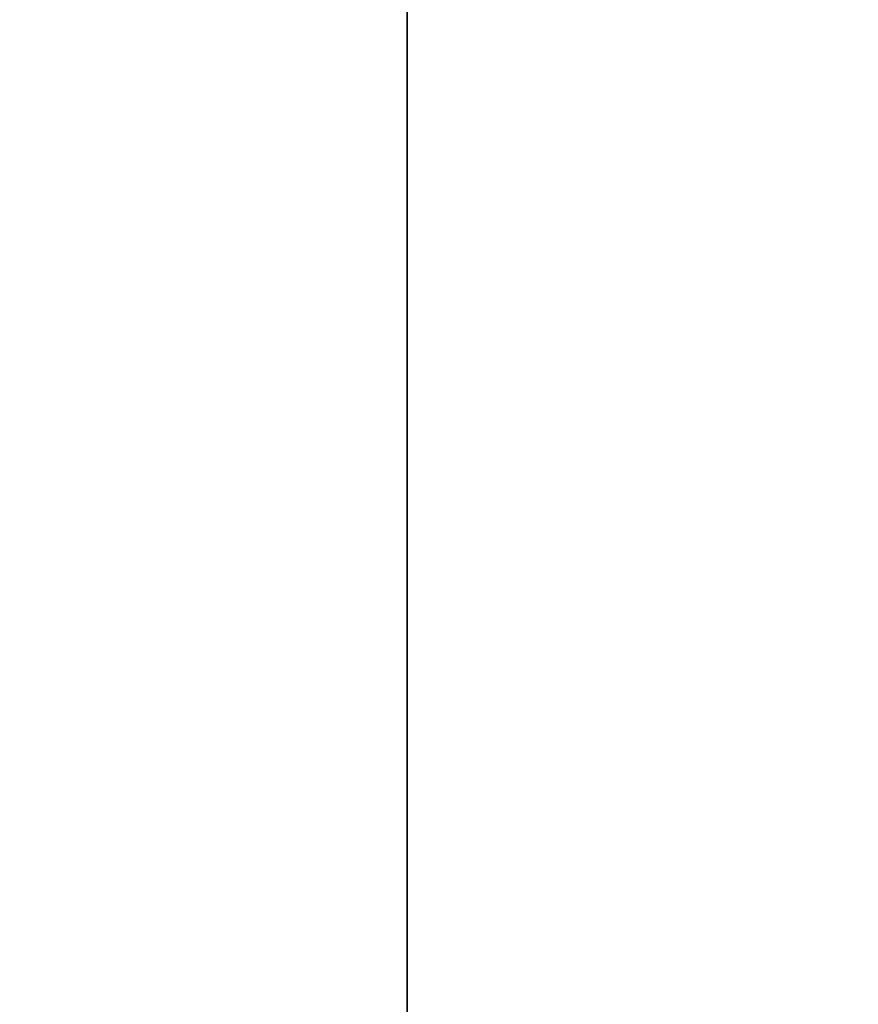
# Model space of a CAD drawing. Header units: millimetres. Extents: x -590 to 3690, y -120 to 127.
# Tile 262 of 656: x 431 to 450, y 12 to 34. Entities that reach past the tile are written whole.
import ezdxf

# ---------------------------------------------------------------- set-up
doc = ezdxf.new("R2010")
doc.units = ezdxf.units.MM
doc.layers.add('151', color=7, linetype='Continuous', true_color=0xffffff)

# ---------------------------------------------------------------- blocks, each defined once
blk = doc.blocks.new('UG_SURFACE_001')
at = {"layer": '151', "color": 252, "linetype": 'Continuous', "lineweight": 35}
for points in [[(590, -31.2, 2203), (590, 108.2, 2203), (-590, 108.2, 2203), (-590, -31.2, 2203)], [(-440, -31.2, 2053), (-440, 108.2, 2053), (440, 108.2, 2053), (440, -31.2, 2053)], [(440, -31.2, 2053), (440, 108.2, 2053), (440, 108.2, -7), (440, -31.2, -7)], [(440, -31.2, -7), (440, 108.2, -7), (590, 108.2, -7), (590, -31.2, -7)]]:
    blk.add_3dface(points, dxfattribs=at)

msp = doc.modelspace()

# ---------------------------------------------------------------- linework, layer by layer
at = {"layer": '151', "color": 252, "linetype": 'Continuous', "lineweight": -3, "true_color": 0x939598}
for p, q in [((440, -31.2, 2053), (440, 108.2, 2053)), ((440, 108.2, -7), (440, -31.2, -7))]:
    msp.add_line(p, q, dxfattribs=at)

# ---------------------------------------------------------------- block references
msp.add_blockref('UG_SURFACE_001', (0, 0), dxfattribs=at)

doc.saveas('drawing.dxf')
